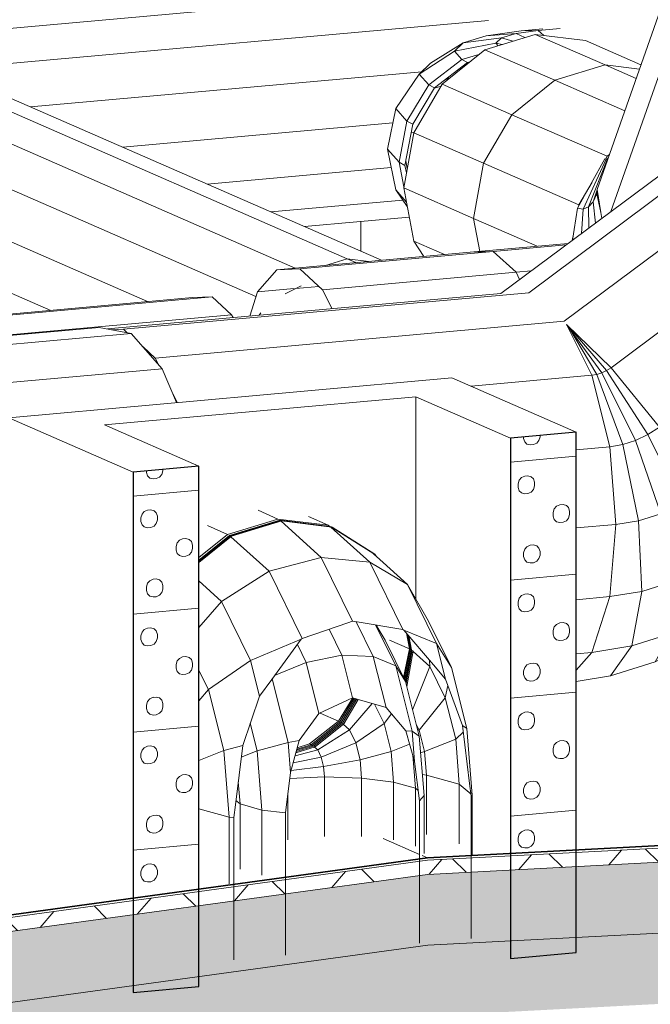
# Model space of a CAD drawing. Header units: millimetres. Extents: x -2180 to 91692, y -6418 to 21859.
# Tile 363 of 482: x 73792 to 75101, y 7699 to 9743. Entities that reach past the tile are written whole.
import ezdxf

# ---------------------------------------------------------------- set-up
doc = ezdxf.new("R2010")
doc.units = ezdxf.units.MM
for name, color, linetype, lineweight in [('Common Edges', 7, 'Continuous', 9), ('Cut Pattern-3', 7, 'Continuous', 9), ('Duct Fittings-1', 7, 'Continuous', 9), ('Ducts-1', 7, 'Continuous', 9), ('Generic Models', 7, 'Continuous', 9), ('IfcCovering_INSULATION-1', 7, 'Continuous', 9), ('Roofs-2', 7, 'Continuous', 9), ('Roofs-3', 7, 'Continuous', 35), ('Walls', 7, 'Continuous', 9), ('Walls-1', 7, 'Continuous', 25)]:
    doc.layers.add(name, color=color, linetype=linetype, lineweight=lineweight)
pattern_1 = [(5.15, (51212.01, 11407.41), (128.035, 91.1157), [85.703, -171.406]), (119.404, (51212.01, 11407.41), (-128.0357, 68.03765), [86.928, -173.856]), (62.906, (51212.01, 11407.41), (-0.0003, 159.15132), [0, -187.411, 93.705, 0])]

# ---------------------------------------------------------------- blocks, each defined once
blk = doc.blocks.new('Family - 3823-2248129-3D-kunsti lähteülesanne')
at = {"layer": 'Generic Models'}
for p, q in [((15951.7, 8672.3), (16056.2, 8704.1)), ((16056.2, 8704.1), (16160.8, 8691.2)), ((16163, 8689.8), (16249.4, 8635.4)), ((15888.1, 8620.9), (15951.7, 8672.3)), ((16320.9, 8570.4), (16249.4, 8635.4)), ((16320.9, 8570.4), (16364.7, 8494.4)), ((16197.3, 8491.2), (16102.5, 8458.7)), ((16207, 8494.5), (16197.3, 8491.2)), ((16216.8, 8492.9), (16207, 8494.5)), ((16311.6, 8477.5), (16216.8, 8492.9)), ((16412.3, 8398.2), (16364.7, 8494.4)), ((16313.6, 8476), (16311.6, 8477.5)), ((16313.6, 8476), (16375, 8403.6)), ((16329.4, 8434.7), (16323.9, 8463.8)), ((16039.1, 8373.3), (16100.5, 8456.8)), ((16100.5, 8456.8), (16102.5, 8458.7)), ((16317.3, 8368.1), (16329.4, 8434.7)), ((16400.2, 8373.9), (16375, 8403.6)), ((16444.2, 8271.5), (16412.3, 8398.2)), ((16013.9, 8339), (16039.1, 8373.3)), ((16435.1, 8277.6), (16400.2, 8373.9)), ((15979, 8236.5), (16013.9, 8339)), ((16450.1, 8157.4), (16435.1, 8277.6)), ((16444.2, 8271.5), (16455.3, 8133.5)), ((15979, 8236.5), (15963.9, 8113.6)), ((16351.9, 8176), (16360.4, 8175)), ((16360.4, 8175), (16428.6, 8156.1)), ((16428.6, 8156.1), (16452.9, 8135.6)), ((16450.1, 8157.4), (16453.4, 8131.2)), ((16455.3, 8133.5), (16453.4, 8131.2)), ((15950.6, 8088), (15888.1, 8105.3)), ((15963.9, 8113.6), (15960.7, 8086.8)), ((15950.6, 8088), (15960.7, 8086.8))]:
    blk.add_line(p, q, dxfattribs=at)
at = {"layer": 'IfcCovering_INSULATION-1'}
for p, q in [((16141.7, 8626.5), (16058.5, 8702.1)), ((16242.6, 8616.8), (16162.2, 8689.9)), ((16033.6, 8598), (15954.4, 8669.9)), ((16141.7, 8626.5), (16033.6, 8598)), ((16242.6, 8616.8), (16141.7, 8626.5)), ((16207, 8494.5), (16141.7, 8626.5)), ((16311.6, 8477.5), (16242.6, 8616.8)), ((16242.6, 8616.8), (16320.9, 8570.4)), ((16033.6, 8598), (15934.7, 8535.6)), ((16033.6, 8598), (16102.5, 8458.7)), ((15934.7, 8535.6), (15888.1, 8577.9)), ((16381.6, 8447.9), (16320.9, 8570.4)), ((15888.1, 8481.6), (15934.7, 8535.6)), ((15995.3, 8413.1), (15934.7, 8535.6)), ((16313.6, 8476), (16381.6, 8447.9)), ((15995.3, 8413.1), (16100.5, 8456.8)), ((16400.2, 8373.9), (16381.6, 8447.9)), ((16381.6, 8447.9), (16412.3, 8398.2)), ((16367.4, 8400.2), (16332.8, 8431.6)), ((15995.3, 8413.1), (15907.6, 8352.7)), ((15995.3, 8413.1), (16013.9, 8339)), ((16331.7, 8310.6), (16367.4, 8400.2)), ((16367.4, 8400.2), (16367, 8413)), ((16399.6, 8335.2), (16367.4, 8400.2)), ((15907.6, 8352.7), (15888.1, 8392.1)), ((16399.6, 8335.2), (16404.8, 8361.1)), ((15888.1, 8328.8), (15907.6, 8352.7)), ((15939.5, 8226), (15907.6, 8352.7)), ((16399.6, 8335.2), (16345.2, 8268.4)), ((16421.1, 8249.5), (16399.6, 8335.2)), ((16345.2, 8268.4), (16339.3, 8280.3)), ((16444.2, 8271.5), (16435.1, 8277.6)), ((16345.2, 8268.4), (16342.7, 8266.7)), ((16356.4, 8223.7), (16345.2, 8268.4)), ((16421.1, 8249.5), (16436.8, 8264.4)), ((15979, 8236.5), (15939.5, 8226)), ((16356.4, 8223.7), (16421.1, 8249.5)), ((16421.1, 8249.5), (16428.6, 8156.1)), ((15888.1, 8205.5), (15939.5, 8226)), ((15950.6, 8088), (15939.5, 8226)), ((16356.4, 8223.7), (16348.2, 8221.5)), ((16356.4, 8223.7), (16360.4, 8175))]:
    blk.add_line(p, q, dxfattribs=at)
blk = doc.blocks.new('Family - 8180-2248154-3D-kunsti lähteülesanne')
at = {"layer": 'Generic Models'}
for p, q in [((16481.8, 9680.7), (16586.4, 9712.5)), ((16690.9, 9699.5), (16586.4, 9712.5)), ((16690.9, 9699.5), (16805.8, 9649.4)), ((16481.8, 9680.7), (16393.2, 9609)), ((16626.6, 9617.5), (16731.1, 9649.3)), ((16731.1, 9649.3), (16802.6, 9640.4)), ((16393.2, 9609), (16334, 9508.3)), ((16626.6, 9617.5), (16538, 9545.8)), ((16538, 9545.8), (16478.8, 9445)), ((16334, 9508.3), (16313.2, 9393.9)), ((16478.8, 9445), (16458, 9330.6)), ((16313.2, 9393.9), (16334, 9283.2)), ((16470.9, 9261.9), (16458, 9330.6)), ((16334, 9283.2), (16354.9, 9251.5))]:
    blk.add_line(p, q, dxfattribs=at)
at = {"layer": 'IfcCovering_INSULATION-1'}
for p, q in [((16586.4, 9712.5), (16731.1, 9649.3)), ((16626.6, 9617.5), (16481.8, 9680.7)), ((16393.2, 9609), (16538, 9545.8)), ((16334, 9508.3), (16478.8, 9445)), ((16313.2, 9393.9), (16458, 9330.6)), ((16397.9, 9255.3), (16334, 9283.2))]:
    blk.add_line(p, q, dxfattribs=at)
blk = doc.blocks.new('Family - 8670-2248157-3D-kunsti lähteülesanne')
at = {"layer": 'Generic Models'}
for p, q in [((16731, 9453.9), (16674, 9351.8)), ((16731, 9453.9), (16733.6, 9453.4)), ((16733.6, 9453.4), (16736.1, 9454.4)), ((16736.1, 9454.4), (16737.9, 9456.5)), ((16715.3, 9385.8), (16714, 9381.7)), ((16722.3, 9342.5), (16714, 9381.7)), ((16674, 9351.8), (16663.4, 9285.1))]:
    blk.add_line(p, q, dxfattribs=at)
at = {"layer": 'IfcCovering_INSULATION-1'}
for p, q in [((16733.6, 9453.4), (16685.7, 9349.9)), ((16696.6, 9354.4), (16736.1, 9454.4)), ((16714.7, 9389.6), (16706.2, 9365.2)), ((16706.2, 9365.2), (16714, 9381.7)), ((16696.6, 9354.4), (16706.2, 9365.2)), ((16706.2, 9365.2), (16711.1, 9320.7)), ((16674, 9351.8), (16685.7, 9349.9)), ((16682.4, 9299.3), (16685.7, 9349.9)), ((16685.7, 9349.9), (16696.6, 9354.4)), ((16696.6, 9354.4), (16697.6, 9310.6))]:
    blk.add_line(p, q, dxfattribs=at)
blk = doc.blocks.new('Family - 9255-2248160-3D-kunsti lähteülesanne')
at = {"layer": 'Generic Models'}
for p, q in [((16484.7, 9709.5), (16436.3, 9694.8)), ((16556.9, 9719.6), (16484.7, 9709.5)), ((16592.5, 9720.8), (16556.9, 9719.6)), ((16604.1, 9710.3), (16592.5, 9720.8)), ((16436.3, 9694.8), (16368.9, 9652.6)), ((16469.1, 9670.4), (16433.7, 9660.4)), ((16368.9, 9652.6), (16345.5, 9630.1)), ((16433.7, 9660.4), (16365.4, 9607.5)), ((16345.5, 9630.1), (16296.7, 9558.7)), ((16319.8, 9532.5), (16365.4, 9607.5)), ((16296.7, 9558.7), (16279.6, 9474.3)), ((16319.8, 9532.5), (16303.8, 9446.9)), ((16296.7, 9389.9), (16279.6, 9474.3)), ((16303.8, 9446.9), (16313.6, 9396)), ((16296.7, 9389.9), (16320.5, 9354.9))]:
    blk.add_line(p, q, dxfattribs=at)
at = {"layer": 'IfcCovering_INSULATION-1'}
for p, q in [((16546.7, 9714.4), (16484.7, 9709.5)), ((16546.7, 9714.4), (16515.9, 9705.1)), ((16546.7, 9714.4), (16592.5, 9720.8)), ((16546.7, 9714.4), (16564.9, 9706)), ((16436.3, 9694.8), (16418.5, 9677.7)), ((16418.5, 9677.7), (16504.6, 9694.2)), ((16515.9, 9705.1), (16436.3, 9694.8)), ((16515.9, 9705.1), (16504.6, 9694.2)), ((16517.7, 9691.6), (16504.6, 9694.2)), ((16509.1, 9689), (16504.6, 9694.2)), ((16515.9, 9705.1), (16539.4, 9698.2)), ((16345.5, 9630.1), (16418.5, 9677.7)), ((16418.5, 9677.7), (16433.7, 9660.4)), ((16345.5, 9630.1), (16365.4, 9607.5)), ((16406, 9623.3), (16402.2, 9616.2)), ((16390.9, 9605), (16377.3, 9600.9)), ((16319.8, 9532.5), (16296.7, 9558.7)), ((16334.9, 9509.8), (16328.4, 9507.8)), ((16279.6, 9474.3), (16303.8, 9446.9)), ((16320.5, 9433.8), (16317.5, 9449.8)), ((16296.7, 9389.9), (16318.6, 9365.1))]:
    blk.add_line(p, q, dxfattribs=at)
blk = doc.blocks.new('Family - 14677-2248191-3D-kunsti lähteülesanne')
at = {"layer": 'Generic Models'}
for p, q in [((16049.9, 9224), (16451.4, 9260.2)), ((16498.9, 9261.8), (16451.4, 9260.2)), ((16546.4, 9218.7), (16498.9, 9261.8)), ((16151.1, 9233.1), (16195.9, 9246.7)), ((16240.7, 9241.2), (16195.9, 9246.7)), ((16009.7, 9177.8), (16049.9, 9224)), ((16049.9, 9224), (16097.4, 9225.6)), ((16144.9, 9182.5), (16097.4, 9225.6)), ((16546.4, 9218.7), (16553.9, 9203.5)), ((15993.5, 9127.6), (16009.7, 9177.8)), ((16067.3, 9173.7), (16100.1, 9190.8)), ((16144.9, 9182.5), (16164.4, 9143))]:
    blk.add_line(p, q, dxfattribs=at)
at = {"layer": 'IfcCovering_INSULATION-1'}
for p, q in [((16498.9, 9261.8), (16097.4, 9225.6)), ((16214.1, 9238.8), (16195.9, 9246.7)), ((16144.9, 9182.5), (16546.4, 9218.7)), ((16085.6, 9184.7), (16009.7, 9177.8)), ((16137.3, 9189.3), (16089, 9185))]:
    blk.add_line(p, q, dxfattribs=at)
blk = doc.blocks.new('Family - 15753-2248196-3D-kunsti lähteülesanne')
at = {"layer": 'IfcCovering_INSULATION-1'}
for p, q in [((16651.2, 9110.6), (16703.6, 9004.9)), ((16651.2, 9110.6), (16724.3, 9009.8)), ((16714, 9006.6), (16655.1, 9105.2)), ((16734.2, 9014.5), (16656.3, 9105.7)), ((16724.3, 9009.8), (16734.2, 9014.5)), ((16734.2, 9014.5), (16743.6, 9020.6)), ((16820.3, 8881.7), (16734.2, 9014.5)), ((16844.5, 8897.3), (16743.6, 9020.6)), ((16703.6, 9004.9), (16714, 9006.6)), ((16703.6, 9004.9), (16740.8, 8856.7)), ((16714, 9006.6), (16724.3, 9009.8)), ((16768, 8861.1), (16714, 9006.6)), ((16794.6, 8869.5), (16724.3, 9009.8)), ((16820.3, 8881.7), (16844.5, 8897.3)), ((16932.8, 8765.5), (16844.5, 8897.3)), ((16794.6, 8869.5), (16820.3, 8881.7)), ((16891, 8738.4), (16820.3, 8881.7)), ((16740.8, 8856.7), (16768, 8861.1)), ((16740.8, 8856.7), (16753.8, 8695.3)), ((16768, 8861.1), (16794.6, 8869.5)), ((16800.7, 8703), (16768, 8861.1)), ((16846.7, 8717.4), (16794.6, 8869.5)), ((16891, 8738.4), (16932.8, 8765.5)), ((16994.9, 8645), (16932.8, 8765.5)), ((16846.7, 8717.4), (16891, 8738.4)), ((16935.6, 8606.5), (16891, 8738.4)), ((16800.7, 8703), (16846.7, 8717.4)), ((16872.7, 8576.8), (16846.7, 8717.4)), ((16753.8, 8695.3), (16740.8, 8545.4)), ((16753.8, 8695.3), (16800.7, 8703)), ((16807.4, 8556.3), (16800.7, 8703)), ((16935.6, 8606.5), (16994.9, 8645)), ((17021.4, 8554.2), (16994.9, 8645)), ((16872.7, 8576.8), (16935.6, 8606.5)), ((16947.3, 8506.2), (16935.6, 8606.5)), ((16807.4, 8556.3), (16872.7, 8576.8)), ((16868.6, 8469), (16872.7, 8576.8)), ((16740.8, 8545.4), (16703.6, 8429.6)), ((16740.8, 8545.4), (16807.4, 8556.3)), ((16786.9, 8443.3), (16807.4, 8556.3)), ((16947.3, 8506.2), (17021.4, 8554.2)), ((17008.3, 8507.1), (17021.4, 8554.2)), ((16868.6, 8469), (16947.3, 8506.2)), ((16924.3, 8452.6), (17008.3, 8507.1)), ((16924.3, 8452.6), (16947.3, 8506.2)), ((16786.9, 8443.3), (16868.6, 8469)), ((16835.1, 8410.4), (16868.6, 8469)), ((16703.6, 8429.6), (16786.9, 8443.3)), ((16742.3, 8381.3), (16786.9, 8443.3)), ((16835.1, 8410.4), (16924.3, 8452.6)), ((16703.6, 8429.6), (16671.1, 8392.5)), ((16742.3, 8381.3), (16835.1, 8410.4)), ((16671.1, 8369.6), (16742.3, 8381.3))]:
    blk.add_line(p, q, dxfattribs=at)
blk = doc.blocks.new('Family - 22122-2248240-3D-kunsti lähteülesanne')
at = {"layer": 'IfcCovering_INSULATION-1'}
for p, q in [((15947.6, 8674.6), (16052.1, 8706.4)), ((16010.7, 8724.7), (16052.1, 8706.4)), ((16052.1, 8706.4), (16156.6, 8693.5)), ((16156.6, 8693.5), (16115.3, 8711.8)), ((15947.6, 8674.6), (15906.2, 8692.9)), ((16057.7, 8703.5), (15952.9, 8672)), ((16058.3, 8703.2), (15953.5, 8671.6)), ((16058.8, 8703), (15954.1, 8671.3)), ((16059.4, 8702.8), (15954.7, 8671)), ((15955.4, 8670.7), (16059.9, 8702.5)), ((16058.4, 8703.3), (16057.9, 8703.5)), ((16160.6, 8691), (16057.9, 8703.5)), ((16058.9, 8703), (16058.4, 8703.3)), ((16162.3, 8690.5), (16058.4, 8703.3)), ((16059.4, 8702.8), (16058.9, 8703)), ((16163.2, 8690.2), (16058.9, 8703)), ((16059.9, 8702.5), (16059.4, 8702.8)), ((16163.8, 8689.9), (16059.4, 8702.8)), ((16059.9, 8702.5), (16164.4, 8689.6)), ((16156.6, 8693.5), (16160.1, 8691.3)), ((16164.4, 8689.6), (16253, 8633.8)), ((15493.2, 8671.4), (15477.8, 8645.2)), ((15480.3, 8644), (15493.2, 8665.7)), ((15888.1, 8626.6), (15947.6, 8674.6)), ((15952.9, 8672), (15888.1, 8620.8)), ((15953.4, 8671.6), (15888.1, 8619.7)), ((15954.1, 8671.3), (15888.1, 8618.5)), ((15954.7, 8671), (15888.1, 8617.4)), ((15888.1, 8616.3), (15955.4, 8670.7)), ((15953.5, 8671.6), (15952.9, 8672)), ((15954.1, 8671.3), (15953.5, 8671.6)), ((15954.7, 8671), (15954.1, 8671.3)), ((15955.4, 8670.7), (15954.7, 8671)), ((15477.8, 8645.2), (15456.6, 8531)), ((15477.8, 8645.2), (15480.3, 8644)), ((15482.8, 8642.8), (15493.2, 8660.1)), ((15485.3, 8641.5), (15493.2, 8654.5)), ((15458.7, 8530), (15480.3, 8644)), ((15460.7, 8529), (15482.8, 8642.8)), ((15462.7, 8528), (15485.3, 8641.5)), ((15484.9, 8641.6), (15464, 8527.3)), ((15480.3, 8644), (15482.8, 8642.8)), ((15482.8, 8642.8), (15485.3, 8641.5)), ((15493.2, 8638), (15484.9, 8641.6)), ((16254.1, 8631.1), (16252.1, 8634.3)), ((16253, 8633.8), (16255.8, 8629.6)), ((15458.7, 8530), (15456.6, 8531)), ((15456.6, 8531), (15477.1, 8420.5)), ((15478.6, 8419.8), (15458.7, 8530)), ((15460.7, 8529), (15458.7, 8530)), ((15480.1, 8419), (15460.7, 8529)), ((15462.7, 8528), (15460.7, 8529)), ((15481.7, 8418.2), (15462.7, 8528)), ((15464, 8527.3), (15462.7, 8528)), ((15493.2, 8514.3), (15464, 8527.3)), ((15464, 8527.3), (15466.7, 8513.1)), ((15483.2, 8417.4), (15464.7, 8526.9)), ((15470.7, 8491.4), (15484.7, 8416.7)), ((16318.8, 8469.9), (16324.9, 8437.1)), ((16324.9, 8437.1), (16319.5, 8469)), ((16326.9, 8436), (16321.7, 8466.5)), ((16329, 8435), (16323.8, 8463.9)), ((16324.9, 8437.1), (16283.9, 8455.3)), ((15477.1, 8420.5), (15478.6, 8419.8)), ((15477.1, 8420.5), (15493.2, 8395.8)), ((16312.8, 8377.6), (16324.9, 8437.1)), ((16324.9, 8437.1), (16313.7, 8375.7)), ((16314.6, 8373.9), (16326.9, 8436)), ((16316.5, 8370.1), (16329, 8435)), ((16318.1, 8364.9), (16331, 8434)), ((16333, 8433.1), (16319.6, 8359)), ((16326.9, 8436), (16324.9, 8437.1)), ((16329, 8435), (16326.9, 8436)), ((15493.2, 8397.3), (15478.6, 8419.8)), ((15478.6, 8419.8), (15480.1, 8419)), ((15493.2, 8398.8), (15480.1, 8419)), ((15480.1, 8419), (15481.7, 8418.2)), ((15493.2, 8400.3), (15481.7, 8418.2)), ((15481.7, 8418.2), (15483.2, 8417.4)), ((15493.2, 8401.8), (15483.2, 8417.4)), ((15493.2, 8412.9), (15484.7, 8416.7)), ((15484.7, 8416.7), (15493.2, 8403.7))]:
    blk.add_line(p, q, dxfattribs=at)
blk = doc.blocks.new('DirectShapeType 21299 - 22562-2248242-3D-kunsti lähteülesanne')
at = {"layer": 'Duct Fittings-1'}
for p, q in [((16177.7, 8286.9), (16207.4, 8335.4)), ((16209.4, 8334.8), (16180.4, 8285.5)), ((16180.4, 8285.5), (16210.2, 8334.5)), ((16183.2, 8284.1), (16213, 8333.7)), ((16185.9, 8282.7), (16215.7, 8333)), ((16218.4, 8332.2), (16188.7, 8281.5)), ((16177.5, 8286.8), (16139.5, 8303.6)), ((16117.7, 8239.6), (16177.7, 8286.9)), ((16180.4, 8285.5), (16121.3, 8237.8)), ((16123.6, 8236.4), (16183.2, 8284.1)), ((16126.6, 8235), (16185.9, 8282.7)), ((16188.7, 8281.5), (16129.6, 8233.7)), ((16180.4, 8285.5), (16177.7, 8286.9)), ((16183.2, 8284.1), (16180.4, 8285.5)), ((16185, 8283.2), (16183.2, 8284.1)), ((16188.7, 8281.5), (16185.9, 8282.7)), ((16090.8, 8226.5), (16123.6, 8236.4)), ((16121.3, 8237.8), (16091.4, 8228.7)), ((16092.3, 8231.9), (16117.7, 8239.6)), ((16120.7, 8238), (16117.7, 8239.6)), ((16123.6, 8236.4), (16121.1, 8237.7)), ((16126, 8235.3), (16123.6, 8236.4)), ((16129.6, 8233.7), (16089.4, 8221.5)), ((16090.1, 8223.9), (16126.6, 8235)), ((16129.6, 8233.7), (16126.6, 8235))]:
    blk.add_line(p, q, dxfattribs=at)
blk = doc.blocks.new('Family - 19902-2248225-3D-kunsti lähteülesanne')
at = {"layer": 'Generic Models'}
for p, q in [((15680.7, 9104.3), (15170.9, 9058.4)), ((15680.7, 9104.3), (15747.3, 9091.7)), ((15747.3, 9091.7), (15811.5, 9018.5)), ((15112, 9008.5), (15170.9, 9058.4)), ((15170.9, 9058.4), (15237.5, 9045.8)), ((15237.5, 9045.8), (15301.7, 8972.6)), ((15811.5, 9018.5), (15841.3, 8948.3)), ((15078.2, 8924.5), (15112, 9008.5)), ((15301.7, 8972.6), (15353.7, 8849.9)), ((15353.7, 8849.9), (15385.6, 8696.4)), ((15432.5, 8795.3), (15482.9, 8853.5)), ((15436.3, 8793.6), (15478.4, 8827.2)), ((15436.3, 8793.6), (15432.5, 8795.3)), ((15376.3, 8693.3), (15385.9, 8689)), ((15385.6, 8696.4), (15386.7, 8671.2)), ((15364.5, 8631.3), (15354.5, 8579.2)), ((15381.5, 8619.8), (15375.1, 8569.8)), ((15374.3, 8468.5), (15365.3, 8519)), ((15388.4, 8462.1), (15382.7, 8508.1)), ((15384.5, 8475.1), (15374.3, 8397.8)), ((15374.3, 8468.5), (15383.1, 8464.5)), ((15385, 8463.6), (15388.4, 8462.1)), ((15429.5, 8379.6), (15432.7, 8378.1)), ((15429.5, 8379.6), (15492.7, 8335.8)), ((15479.2, 8348.4), (15493.2, 8339.4))]:
    blk.add_line(p, q, dxfattribs=at)
at = {"layer": 'IfcCovering_INSULATION-1'}
for p, q in [((15747.3, 9091.7), (15237.5, 9045.8)), ((15112, 9008.5), (15258.6, 9021.7)), ((15301.7, 8972.6), (15811.5, 9018.5)), ((15353.7, 8849.9), (15490.9, 8862.2)), ((15385.6, 8696.4), (15394.8, 8697.2)), ((15375.1, 8569.8), (15354.5, 8579.2)), ((15378, 8392.1), (15422.3, 8396.1)), ((15408, 8293.8), (15493.2, 8301.5))]:
    blk.add_line(p, q, dxfattribs=at)

msp = doc.modelspace()

# ---------------------------------------------------------------- hatches: boundary and pattern name
at = {"layer": 'Cut Pattern-3'}
h = msp.add_hatch(dxfattribs=at)
h.set_pattern_fill('FP_79', color=256, angle=-134.607, style=0, pattern_type=2)
h.set_pattern_definition([(315.393, (74926.56, 8244.44), (227.62, 20.513), [6.394, -313.32]), (229.398, (74931.11, 8217.9), (227.62, 20.515), [6.995, -342.75]), (5.15, (74912.9, 8245.66), (-0.002, 245.03), [6.856, -221.685]), (344.959, (74919.73, 8246.27), (227.618, 20.512), [7.07, -700.01]), (204.178, (74926.56, 8212.584), (227.618, 20.514), [7.485, -741.03]), (185.15, (74919.73, 8209.52), (0.002, -245.03), [6.856, -221.685]), (164.959, (74912.9, 8208.9), (227.618, 20.512), [7.07, -700.01]), (135.393, (74906.07, 8210.74), (227.62, 20.513), [6.394, -313.32]), (73.236, (74899.24, 8229.725), (227.612, 1000.636), [7.89, -781.252]), (49.398, (74901.52, 8237.28), (227.62, 20.515), [6.995, -342.75]), (24.178, (74906.07, 8242.59), (227.618, 20.514), [7.485, -741.03]), (90, (74899.24, 8222.37), (-227.62, -20.51), [7.35, -237.68]), (107.669, (74901.52, 8215.23), (-227.6255, 959.606), [7.5, -742.455]), (270, (74860.55, 8292.4), (227.62, 20.51), [7.35, -237.68]), (5.15, (74840.06, 8305.25), (-0.002, 245.03), [6.856, -221.685]), (344.959, (74846.89, 8305.87), (227.618, 20.512), [7.07, -700.01]), (315.393, (74853.72, 8304.03), (227.62, 20.513), [6.394, -313.32]), (229.398, (74858.27, 8277.49), (227.62, 20.515), [6.995, -342.75]), (204.178, (74853.72, 8272.18), (227.618, 20.514), [7.485, -741.03]), (185.15, (74846.9, 8269.1), (0.002, -245.03), [6.856, -221.685]), (164.959, (74840.06, 8268.5), (227.618, 20.512), [7.07, -700.01]), (135.393, (74833.23, 8270.33), (227.62, 20.513), [6.394, -313.32]), (73.236, (74826.404, 8289.32), (227.612, 1000.636), [7.89, -781.252]), (49.398, (74828.68, 8296.87), (227.62, 20.515), [6.995, -342.75]), (24.178, (74833.23, 8302.186), (227.618, 20.514), [7.485, -741.03]), (90, (74826.4, 8281.97), (-227.62, -20.51), [7.35, -237.68]), (107.669, (74828.68, 8274.82), (-227.6255, 959.606), [7.5, -742.455]), (287.669, (74858.27, 8299.54), (227.622, -469.546), [7.5, -742.455]), (253.236, (74860.55, 8285.045), (-227.615, -510.575), [7.89, -781.252]), (270, (74871.93, 8148.85), (227.62, 20.51), [7.35, -237.68]), (5.15, (74851.44, 8161.7), (-0.002, 245.03), [6.856, -221.685]), (344.959, (74858.27, 8162.324), (227.618, 20.512), [7.07, -700.008]), (315.393, (74865.1, 8160.49), (227.62, 20.513), [6.394, -313.32]), (229.398, (74869.65, 8133.95), (227.62, 20.515), [6.995, -342.75]), (204.178, (74865.1, 8128.636), (227.6184, 20.5136), [7.485, -741.03]), (185.15, (74858.27, 8125.57), (0.002, -245.03), [6.856, -221.685]), (164.959, (74851.44, 8124.955), (227.618, 20.512), [7.07, -700.008]), (135.393, (74844.61, 8126.79), (227.62, 20.513), [6.394, -313.32]), (73.236, (74837.785, 8145.78), (227.612, 1000.636), [7.89, -781.252]), (49.398, (74840.06, 8153.33), (227.62, 20.515), [6.995, -342.75]), (24.178, (74844.614, 8158.64), (227.6184, 20.5136), [7.485, -741.03]), (90, (74837.79, 8138.43), (-227.62, -20.51), [7.35, -237.68]), (107.669, (74840.06, 8131.28), (-227.6255, 959.606), [7.5, -742.455]), (287.669, (74869.65, 8156), (227.622, -469.546), [7.5, -742.455]), (253.236, (74871.93, 8141.5), (-227.615, -510.575), [7.89, -781.252]), (270, (74933.39, 8232.8), (227.62, 20.51), [7.35, -237.68]), (287.669, (74931.11, 8239.95), (227.622, -469.546), [7.5, -742.455]), (253.236, (74933.385, 8225.45), (-227.615, -510.575), [7.89, -781.252]), (270, (75015.33, 8291.64), (227.62, 20.51), [7.35, -237.68]), (5.15, (74994.84, 8304.5), (-0.002, 245.03), [6.856, -221.685]), (344.959, (75001.67, 8305.114), (227.618, 20.512), [7.07, -700.01]), (315.393, (75008.5, 8303.28), (227.62, 20.513), [6.394, -313.32]), (229.398, (75013.05, 8276.74), (227.62, 20.515), [6.995, -342.75]), (204.178, (75008.5, 8271.424), (227.618, 20.514), [7.485, -741.03]), (185.15, (75001.67, 8268.36), (0.002, -245.03), [6.856, -221.685]), (164.959, (74994.84, 8267.74), (227.618, 20.512), [7.07, -700.01]), (135.393, (74988.01, 8269.58), (227.62, 20.513), [6.394, -313.32]), (73.236, (74981.184, 8288.566), (227.612, 1000.636), [7.89, -781.252]), (49.398, (74983.46, 8296.12), (227.62, 20.515), [6.995, -342.75]), (24.178, (74988.01, 8301.43), (227.618, 20.514), [7.485, -741.03]), (90, (74981.18, 8281.21), (-227.62, -20.51), [7.35, -237.68]), (107.669, (74983.46, 8274.07), (-227.6255, 959.606), [7.5, -742.455]), (287.669, (75013.05, 8298.79), (227.622, -469.546), [7.5, -742.455]), (253.236, (75015.33, 8284.29), (-227.615, -510.575), [7.89, -781.252]), (270, (74997.12, 8184.64), (227.62, 20.51), [7.35, -237.68]), (5.15, (74976.63, 8197.5), (-0.002, 245.03), [6.856, -221.685]), (344.959, (74983.46, 8198.11), (227.618, 20.512), [7.07, -700.008]), (315.393, (74990.29, 8196.28), (227.62, 20.513), [6.394, -313.32]), (229.398, (74994.84, 8169.73), (227.62, 20.515), [6.995, -342.75]), (204.178, (74990.29, 8164.42), (227.6184, 20.5136), [7.485, -741.03]), (185.15, (74983.46, 8161.36), (0.002, -245.03), [6.856, -221.685]), (164.959, (74976.63, 8160.74), (227.618, 20.512), [7.07, -700.008]), (135.393, (74969.8, 8162.57), (227.62, 20.513), [6.394, -313.32]), (73.236, (74962.975, 8181.56), (227.612, 1000.636), [7.89, -781.252]), (49.398, (74965.25, 8189.12), (227.62, 20.515), [6.995, -342.75]), (24.178, (74969.8, 8194.43), (227.618, 20.514), [7.485, -741.03]), (90, (74962.97, 8174.2), (-227.62, -20.51), [7.35, -237.68]), (107.669, (74965.25, 8167.065), (-227.6255, 959.606), [7.5, -742.455]), (287.669, (74994.84, 8191.785), (227.622, -469.546), [7.5, -742.455]), (253.236, (74997.12, 8177.29), (-227.615, -510.575), [7.89, -781.252]), (5.15, (74810.47, 8334.44), (-0.002, 245.03), [])])
h.paths.add_polyline_path([(74810.5, 8012.3), (74947, 8019.5), (74947, 8886.9), (74810.5, 8874.6), (74810.5, 8158.4)], flags=0)
h = msp.add_hatch(dxfattribs=at)
h.set_pattern_fill('FP_80', color=256, angle=-134.607, style=0, pattern_type=2)
h.set_pattern_definition([(315.393, (74143.55, 8173.87), (227.62, 20.513), [6.394, -313.32]), (229.398, (74148.1, 8147.33), (227.62, 20.515), [6.995, -342.75]), (5.15, (74129.9, 8175.1), (-0.002, 245.03), [6.856, -221.685]), (344.959, (74136.72, 8175.71), (227.618, 20.512), [7.07, -700.01]), (204.178, (74143.55, 8142.02), (227.618, 20.514), [7.485, -741.03]), (185.15, (74136.72, 8138.95), (0.002, -245.03), [6.856, -221.685]), (164.959, (74129.89, 8138.34), (227.618, 20.512), [7.07, -700.01]), (135.393, (74123.06, 8140.17), (227.62, 20.513), [6.394, -313.32]), (73.236, (74116.235, 8159.16), (227.612, 1000.636), [7.89, -781.252]), (49.398, (74118.51, 8166.72), (227.62, 20.515), [6.995, -342.75]), (24.178, (74123.064, 8172.03), (227.618, 20.514), [7.485, -741.03]), (90, (74116.24, 8151.8), (-227.62, -20.51), [7.35, -237.68]), (107.669, (74118.51, 8144.664), (-227.6255, 959.606), [7.5, -742.455]), (270, (74077.54, 8221.83), (227.62, 20.51), [7.35, -237.68]), (5.15, (74057.05, 8234.69), (-0.002, 245.03), [6.856, -221.685]), (344.959, (74063.88, 8235.3), (227.618, 20.512), [7.07, -700.01]), (315.393, (74070.71, 8233.47), (227.62, 20.513), [6.394, -313.32]), (229.398, (74075.26, 8206.92), (227.62, 20.515), [6.995, -342.75]), (204.178, (74070.71, 8201.61), (227.618, 20.514), [7.485, -741.03]), (185.15, (74063.88, 8198.55), (0.002, -245.03), [6.856, -221.685]), (164.959, (74057.054, 8197.93), (227.618, 20.512), [7.07, -700.01]), (135.393, (74050.23, 8199.77), (227.62, 20.513), [6.394, -313.32]), (73.236, (74043.4, 8218.755), (227.612, 1000.636), [7.89, -781.252]), (49.398, (74045.67, 8226.31), (227.62, 20.515), [6.995, -342.75]), (24.178, (74050.226, 8231.62), (227.618, 20.514), [7.485, -741.03]), (90, (74043.4, 8211.4), (-227.62, -20.51), [7.35, -237.68]), (107.669, (74045.67, 8204.26), (-227.6255, 959.606), [7.5, -742.455]), (287.669, (74075.26, 8228.98), (227.622, -469.546), [7.5, -742.455]), (253.236, (74077.54, 8214.48), (-227.615, -510.575), [7.89, -781.252]), (270, (74088.92, 8078.3), (227.62, 20.51), [7.35, -237.68]), (5.15, (74068.44, 8091.14), (-0.002, 245.03), [6.856, -221.685]), (344.959, (74075.264, 8091.76), (227.618, 20.512), [7.07, -700.008]), (315.393, (74082.1, 8089.92), (227.62, 20.513), [6.394, -313.32]), (229.398, (74086.64, 8063.38), (227.62, 20.515), [6.995, -342.75]), (204.178, (74082.09, 8058.07), (227.6184, 20.5136), [7.485, -741.03]), (185.15, (74075.26, 8055), (0.002, -245.03), [6.856, -221.685]), (164.959, (74068.436, 8054.39), (227.618, 20.512), [7.07, -700.008]), (135.393, (74061.6, 8056.22), (227.62, 20.513), [6.394, -313.32]), (73.236, (74054.78, 8075.21), (227.612, 1000.636), [7.89, -781.252]), (49.398, (74057.05, 8082.77), (227.62, 20.515), [6.995, -342.75]), (24.178, (74061.61, 8088.08), (227.6184, 20.5136), [7.485, -741.03]), (90, (74054.78, 8067.86), (-227.62, -20.51), [7.35, -237.68]), (107.669, (74057.054, 8060.716), (-227.6255, 959.606), [7.5, -742.455]), (287.669, (74086.645, 8085.435), (227.622, -469.546), [7.5, -742.455]), (253.236, (74088.92, 8070.94), (-227.615, -510.575), [7.89, -781.252]), (270, (74150.38, 8162.24), (227.62, 20.51), [7.35, -237.68]), (287.669, (74148.1, 8169.38), (227.622, -469.546), [7.5, -742.455]), (253.236, (74150.38, 8154.886), (-227.615, -510.575), [7.89, -781.252]), (270, (74232.32, 8221.08), (227.62, 20.51), [7.35, -237.68]), (5.15, (74211.84, 8233.93), (-0.002, 245.03), [6.856, -221.685]), (344.959, (74218.66, 8234.55), (227.618, 20.512), [7.07, -700.01]), (315.393, (74225.5, 8232.71), (227.62, 20.513), [6.394, -313.32]), (229.398, (74230.04, 8206.17), (227.62, 20.515), [6.995, -342.75]), (204.178, (74225.49, 8200.86), (227.618, 20.514), [7.485, -741.03]), (185.15, (74218.66, 8197.8), (0.002, -245.03), [6.856, -221.685]), (164.959, (74211.835, 8197.18), (227.618, 20.512), [7.07, -700.01]), (135.393, (74205, 8199.01), (227.62, 20.513), [6.394, -313.32]), (73.236, (74198.18, 8218), (227.612, 1000.636), [7.89, -781.252]), (49.398, (74200.45, 8225.56), (227.62, 20.515), [6.995, -342.75]), (24.178, (74205.006, 8230.87), (227.618, 20.514), [7.485, -741.03]), (90, (74198.18, 8210.65), (-227.62, -20.51), [7.35, -237.68]), (107.669, (74200.454, 8203.504), (-227.6255, 959.606), [7.5, -742.455]), (287.669, (74230.044, 8228.224), (227.622, -469.546), [7.5, -742.455]), (253.236, (74232.32, 8213.73), (-227.615, -510.575), [7.89, -781.252]), (270, (74214.1, 8114.07), (227.62, 20.51), [7.35, -237.68]), (5.15, (74193.63, 8126.93), (-0.002, 245.03), [6.856, -221.685]), (344.959, (74200.455, 8127.545), (227.618, 20.512), [7.07, -700.008]), (315.393, (74207.28, 8125.71), (227.62, 20.513), [6.394, -313.32]), (229.398, (74211.83, 8099.17), (227.62, 20.515), [6.995, -342.75]), (204.178, (74207.28, 8093.86), (227.6184, 20.5136), [7.485, -741.03]), (185.15, (74200.45, 8090.8), (0.002, -245.03), [6.856, -221.685]), (164.959, (74193.625, 8090.175), (227.618, 20.512), [7.07, -700.008]), (135.393, (74186.8, 8092.01), (227.62, 20.513), [6.394, -313.32]), (73.236, (74179.97, 8111), (227.612, 1000.636), [7.89, -781.252]), (49.398, (74182.24, 8118.55), (227.62, 20.515), [6.995, -342.75]), (24.178, (74186.796, 8123.864), (227.618, 20.514), [7.485, -741.03]), (90, (74179.97, 8103.65), (-227.62, -20.51), [7.35, -237.68]), (107.669, (74182.244, 8096.5), (-227.6255, 959.606), [7.5, -742.455]), (287.669, (74211.835, 8121.22), (227.622, -469.546), [7.5, -742.455]), (253.236, (74214.11, 8106.72), (-227.615, -510.575), [7.89, -781.252]), (5.15, (74027.46, 8263.87), (-0.002, 245.03), [])])
h.paths.add_polyline_path([(74027.5, 7919.5), (74164, 7938.2), (74164, 8816.4), (74027.5, 8804.1), (74027.5, 8003.3)], flags=0)
h = msp.add_hatch(dxfattribs=at)
h.set_pattern_fill('FP_43', color=256, style=0, pattern_type=2)
h.set_pattern_definition([(49.397, (51212.01, 11407.41), (-96.5695, 95.25585), []), (135.393, (51212.01, 11407.41), (-96.56984, -112.66085), [])])
h.paths.add_polyline_path([(68933.8, 7186.7), (74639, 7969), (81775.4, 8344.5), (81775.4, 8373.2), (74638.2, 7998.3), (68933.8, 7216.1)], flags=0)
h = msp.add_hatch(dxfattribs=at)
h.set_pattern_fill('FP_41', color=256, style=0, pattern_type=2)
h.set_pattern_definition(pattern_1)
h.paths.add_polyline_path([(68933.8, 7039.6), (74639.6, 7821.9), (81775.4, 8196.7), (81775.4, 8343.8), (74638.2, 7968.9), (68933.8, 7186.7), (68933.8, 7094.2)], flags=0)
h = msp.add_hatch(dxfattribs=at)
h.set_pattern_fill('FP_41', color=256, style=0, pattern_type=2)
h.set_pattern_definition(pattern_1)
h.paths.add_polyline_path([(68933.8, 6892.4), (74639.6, 7674.8), (81775.4, 8049.6), (81775.4, 8196.7), (74638.2, 7821.8), (68933.8, 7039.6), (68933.8, 6916.8)], flags=0)

# ---------------------------------------------------------------- linework, layer by layer
at = {"layer": 'Common Edges'}
for p, q in [((74638.3, 7998.3), (81775.4, 8373.2)), ((74638.4, 7968.9), (81775.4, 8343.8)), ((74639, 7821.9), (81775.4, 8196.7)), ((68933.8, 7216.1), (74638.3, 7998.3)), ((68933.8, 7186.7), (74638.4, 7968.9)), ((68933.8, 7039.6), (74639, 7821.9))]:
    msp.add_line(p, q, dxfattribs=at)
at = {"layer": 'Duct Fittings-1'}
for p, q in [((74526, 8421.3), (74490.4, 8493.3)), ((74572.4, 8402.1), (74530.5, 8486.8)), ((74550.5, 8454.8), (74532.2, 8486.5)), ((74460.8, 8423.6), (74434, 8477.7)), ((74386.7, 8408.7), (74368.3, 8445.8)), ((74592.9, 8369), (74550.5, 8454.8)), ((74460.8, 8423.6), (74386.7, 8408.7)), ((74482.9, 8335.5), (74460.8, 8423.6)), ((74526, 8421.3), (74460.8, 8423.6)), ((74572.4, 8402.1), (74526, 8421.3)), ((74552.6, 8315.4), (74526, 8421.3)), ((74386.7, 8408.7), (74320.9, 8381.4)), ((74413.2, 8302.8), (74386.7, 8408.7)), ((74606.6, 8265.9), (74572.4, 8402.1)), ((74592.9, 8369), (74572.4, 8402.1)), ((74349.1, 8242.7), (74316, 8374.6)), ((74621.3, 8255.9), (74592.9, 8369)), ((74482.9, 8335.5), (74413.2, 8302.8)), ((74476.5, 8268.9), (74523.6, 8323.7)), ((74552.6, 8315.4), (74482.9, 8335.5)), ((74548.2, 8282.4), (74528.4, 8322.4)), ((74413.2, 8302.8), (74372.2, 8247.1)), ((74548.2, 8282.4), (74564, 8301.9)), ((74593.6, 8267), (74552.6, 8315.4)), ((74284.8, 8225.6), (74270.5, 8282.6)), ((74476.5, 8268.9), (74463.5, 8280.7)), ((74489.7, 8242.2), (74548.2, 8282.4)), ((74562.8, 8224.1), (74548.2, 8282.4)), ((74410.6, 8227.3), (74476.5, 8268.9)), ((74489.7, 8242.2), (74476.5, 8268.9)), ((74606.6, 8265.9), (74593.6, 8267)), ((74611.7, 8203.3), (74593.6, 8267)), ((74611.7, 8203.3), (74606.6, 8265.9)), ((74621.3, 8255.9), (74606.6, 8265.9)), ((74349.1, 8242.7), (74284.8, 8225.6)), ((74372.2, 8247.1), (74349.1, 8242.7)), ((74354.2, 8180.1), (74349.1, 8242.7)), ((74372.2, 8247.1), (74354.2, 8180.1)), ((74418, 8212.4), (74489.7, 8242.2)), ((74498.6, 8207), (74489.7, 8242.2)), ((74562.8, 8224.1), (74601.4, 8239.5)), ((74631.3, 8132.9), (74621.3, 8255.9)), ((74284.8, 8225.6), (74251.9, 8212.5)), ((74294.8, 8102.5), (74284.8, 8225.6)), ((74363.6, 8215), (74410.6, 8227.3)), ((74410.6, 8227.3), (74404, 8233.3)), ((74418, 8212.4), (74410.6, 8227.3)), ((74498.6, 8207), (74562.8, 8224.1)), ((74568, 8160.5), (74562.8, 8224.1)), ((74607.9, 8216.6), (74613.5, 8147.9)), ((74359.7, 8200.7), (74418, 8212.4)), ((74422.9, 8192.6), (74418, 8212.4)), ((74422.9, 8192.6), (74498.6, 8207)), ((74501.7, 8168.7), (74498.6, 8207)), ((74621.9, 8121.5), (74611.7, 8203.3)), ((74354.2, 8180.1), (74344, 8096.5)), ((74355.3, 8184.2), (74422.9, 8192.6)), ((74424.7, 8171.2), (74422.9, 8192.6)), ((74249.3, 8115.1), (74245.6, 8160.8)), ((74424.7, 8171.2), (74352.7, 8167.8)), ((74501.7, 8168.7), (74424.7, 8171.2)), ((74568, 8160.5), (74501.7, 8168.7)), ((74613.5, 8147.9), (74568, 8160.5)), ((74619.2, 8143.1), (74613.5, 8147.9)), ((74240.9, 8122.2), (74249.3, 8115.1)), ((74249.3, 8115.1), (74294.8, 8102.5)), ((74621.9, 8121.5), (74631.3, 8132.9)), ((74294.8, 8102.5), (74344, 8096.5))]:
    msp.add_line(p, q, dxfattribs=at)
at = {"layer": 'Ducts-1'}
for p, q in [((74494.3, 8332.2), (74464.5, 8281.5)), ((74464.5, 8281.5), (74405.5, 8233.7)), ((74405.5, 8233.7), (74365.3, 8221.5)), ((74352.7, 8167.8), (74424.7, 8171.2)), ((74424.7, 8171.2), (74424.7, 8047.4)), ((74424.7, 8171.2), (74501.7, 8168.7)), ((74501.7, 8168.7), (74501.7, 8047.7)), ((74501.7, 8168.7), (74568, 8160.5)), ((74568, 8160.5), (74568, 8040.3)), ((74568, 8160.5), (74613.5, 8147.9)), ((74348.7, 8040.6), (74348.7, 8135.1)), ((74613.5, 8147.9), (74613.5, 8027.2)), ((74613.5, 8147.9), (74619.2, 8143.1)), ((74249.3, 8115.1), (74240.9, 8122.2)), ((74294.8, 8102.5), (74249.3, 8115.1)), ((74249.3, 8115.1), (74249.3, 7979.5)), ((74631.3, 8132.9), (74621.9, 8121.5)), ((74621.9, 7826.3), (74621.9, 8121.5)), ((74631.3, 8132.9), (74631.3, 8012.6)), ((74344, 8096.5), (74294.8, 8102.5)), ((74294.8, 8102.5), (74294.8, 7967.6)), ((74344, 8096.5), (74344, 7801.2))]:
    msp.add_line(p, q, dxfattribs=at)
at = {"layer": 'Generic Models'}
for p, q in [((74729.3, 7835.9), (74729.3, 8131.2)), ((74236.6, 8086.8), (74236.6, 7791.5))]:
    msp.add_line(p, q, dxfattribs=at)
at = {"layer": 'IfcCovering_INSULATION-1'}
for p, q in [((74990.5, 9390.3), (75161.4, 9875.6)), ((74730.7, 9811.3), (73580.1, 9707.6)), ((75018.9, 9344.5), (75175.3, 9788.6)), ((74765.2, 9741.5), (73636.1, 9639.8)), ((74878.1, 9723.7), (74832.8, 9719.6)), ((74832.8, 9719.6), (74868.4, 9720.8)), ((74913.7, 9724.9), (74868.4, 9720.8)), ((74868.4, 9720.8), (74880, 9710.3)), ((73445.4, 9695), (74471.8, 9246.7)), ((74791, 9174.6), (75491.6, 9696.8)), ((74848.6, 9176.2), (75542.3, 9693.2)), ((73355.7, 9667.7), (74363.8, 9227.4)), ((73535.1, 9683.9), (74543.2, 9243.6)), ((74745, 9670.4), (74709.6, 9660.4)), ((74709.6, 9660.4), (74641.3, 9607.5)), ((74653.3, 9601.2), (74721.6, 9654.1)), ((74709.6, 9660.4), (74721.6, 9654.1)), ((74721.6, 9654.1), (74726.6, 9655.5)), ((75007, 9649.3), (74902.5, 9617.5)), ((75071.7, 9621), (75007, 9649.3)), ((75078.5, 9640.4), (75007, 9649.3)), ((74626.5, 9635), (73814.6, 9561.8)), ((74922.4, 9117.2), (75622.9, 9639.4)), ((73279.6, 9606.1), (74282.4, 9168.1)), ((74641.3, 9607.5), (74595.7, 9532.5)), ((74641.3, 9607.5), (74653.3, 9601.2)), ((74902.5, 9617.5), (74813.9, 9545.8)), ((75048.1, 9553.9), (74902.5, 9617.5)), ((74607.7, 9526.2), (74653.3, 9601.2)), ((74813.9, 9545.8), (74754.7, 9445)), ((75011.6, 9459.4), (74813.9, 9545.8)), ((74566.6, 9528.7), (74006, 9478.2)), ((74595.7, 9532.5), (74579.7, 9446.9)), ((74591.7, 9440.6), (74607.7, 9526.2)), ((74595.7, 9532.5), (74607.7, 9526.2)), ((75019.5, 9020.6), (75721.2, 9543.6)), ((73269.5, 9501.9), (74057.5, 9157.8)), ((75011.6, 9459.4), (75016.1, 9463.1)), ((74579.7, 9446.9), (74591.7, 9440.6)), ((74579.7, 9446.9), (74589.5, 9396)), ((74754.7, 9445), (74733.9, 9330.6)), ((74952.4, 9358.7), (74754.7, 9445)), ((75008.2, 9453.6), (75011.6, 9459.4)), ((74563.3, 9436.1), (74181.2, 9401.7)), ((74594.7, 9424.8), (74591.7, 9440.6)), ((74952.4, 9358.7), (74980.2, 9406)), ((73269.5, 9395.9), (73856.3, 9139.6)), ((74991.9, 9381.7), (74989.8, 9381.6)), ((74990.5, 9390.3), (74998.2, 9342.5)), ((74587.1, 9368.6), (74313.5, 9343.9)), ((74951.7, 9355), (74952.4, 9358.7)), ((74998.2, 9342.5), (75000.1, 9330.4)), ((74600.5, 9333.3), (74382.8, 9313.6)), ((74866.5, 9272.7), (74733.9, 9330.6)), ((74733.9, 9330.6), (74746.8, 9261.9)), ((74938.9, 9284.9), (74941.3, 9298)), ((74727.3, 9260.2), (74930.3, 9278.4)), ((74727.3, 9260.2), (74774.8, 9261.8)), ((74774.8, 9261.8), (74926.3, 9275.4)), ((74774.8, 9261.8), (74822.3, 9218.7)), ((74427, 9233.1), (74471.8, 9246.7)), ((74471.8, 9246.7), (74516.6, 9241.2)), ((74822.3, 9218.7), (74854, 9221.5)), ((74822.3, 9218.7), (74829.8, 9203.5)), ((74150.4, 9166.1), (70256.4, 8815.2)), ((74191.2, 9167.5), (70297.1, 8816.6)), ((73974.2, 9101), (74791, 9174.6)), ((74007.4, 9100.4), (74848.6, 9176.2)), ((74191.2, 9167.5), (74150.4, 9166.1)), ((74231.9, 9130.5), (74191.2, 9167.5)), ((74231.9, 9130.5), (70337.9, 8779.6)), ((74073.1, 9040.7), (74922.4, 9117.2)), ((74234.9, 9124.5), (74231.9, 9130.5)), ((74289.3, 9129.4), (74292.3, 9134.6)), ((73982.2, 9099.5), (74007.4, 9100.4)), ((74007.4, 9100.4), (74015.3, 9093.2)), ((74979.4, 9004.9), (74927.1, 9110.6)), ((74927.1, 9110.6), (75019.5, 9020.6)), ((74047.9, 9063.6), (74073.1, 9040.7)), ((74059.9, 9049.9), (74062.7, 9050.1)), ((74073.1, 9040.7), (74079.8, 9027.3)), ((75019.5, 9020.6), (75120.4, 8897.3)), ((74728.8, 8982.3), (74979.4, 9004.9)), ((75016.7, 8856.7), (74979.4, 9004.9)), ((74107.4, 8971.4), (74118.8, 8948.4)), ((74947, 8850.4), (75016.7, 8856.7)), ((75029.7, 8695.3), (75016.7, 8856.7)), ((74332.1, 8704.1), (74227.6, 8672.3)), ((74231.3, 8670.7), (74335.8, 8702.5)), ((74333.6, 8703.5), (74332.1, 8704.1)), ((74436.7, 8691.2), (74332.1, 8704.1)), ((74335.8, 8702.5), (74440.3, 8689.6)), ((74525.3, 8635.4), (74438.9, 8689.8)), ((74440.3, 8689.6), (74528.9, 8633.8)), ((74947, 8687.9), (75029.7, 8695.3)), ((75016.7, 8545.4), (75029.7, 8695.3)), ((74227.6, 8672.3), (74164, 8620.9)), ((74164, 8616.3), (74231.3, 8670.7)), ((74528.9, 8633.8), (74525.3, 8635.4)), ((74528.9, 8633.8), (74531.7, 8629.6)), ((74947, 8539.1), (75016.7, 8545.4)), ((74979.4, 8429.6), (75016.7, 8545.4)), ((74605.3, 8434.7), (74599.8, 8463.8)), ((74593.2, 8368.1), (74605.3, 8434.7)), ((74608.9, 8433.1), (74595.4, 8359)), ((74947, 8426.7), (74979.4, 8429.6)), ((74947, 8392.5), (74979.4, 8429.6)), ((74627.8, 8176), (74636.3, 8175)), ((74636.3, 8175), (74636.3, 8051.6)), ((74636.3, 8175), (74704.5, 8156.1)), ((74704.5, 8156.1), (74704.5, 8032)), ((74704.5, 8156.1), (74728.8, 8135.6)), ((74731.2, 8133.5), (74729.3, 8131.2)), ((74731.2, 8133.5), (74731.2, 8010.1)), ((74226.5, 8088), (74164, 8105.3)), ((74236.6, 8086.8), (74226.5, 8088)), ((74226.5, 8088), (74226.5, 7949.1))]:
    msp.add_line(p, q, dxfattribs=at)
at = {"layer": 'Roofs-2'}
for p, q in [((74546.3, 8043.4), (74621.9, 8010.4)), ((74627.1, 8008.1), (74638.2, 8003.3))]:
    msp.add_line(p, q, dxfattribs=at)
at = {"layer": 'Roofs-3'}
for p, q in [((81775.4, 8378.2), (74638.2, 8003.3)), ((74638.2, 8003.3), (68933.8, 7221.1))]:
    msp.add_line(p, q, dxfattribs=at)
at = {"layer": 'Walls'}
for p, q in [((74500, 9262.4), (74500, 9324.2)), ((73769.1, 8916.9), (74688.7, 8999.8)), ((74688.7, 8999.8), (74947, 8886.9)), ((74614.2, 8960.4), (73967.7, 8902.1)), ((74810.5, 8874.6), (74614.2, 8960.4)), ((74614.2, 8960.4), (74614.2, 8540.3)), ((74027.5, 8804.1), (73769.1, 8916.9)), ((73967.7, 8902.1), (74164, 8816.4))]:
    msp.add_line(p, q, dxfattribs=at)
at = {"layer": 'Walls-1'}
for p, q in [((74947, 8886.9), (74810.5, 8874.6)), ((74810.5, 8874.6), (74810.5, 7794.2)), ((74947, 7806.6), (74947, 8886.9)), ((74164, 8816.4), (74027.5, 8804.1)), ((74164, 7736), (74164, 8816.4)), ((74027.5, 8804.1), (74027.5, 7723.7)), ((74810.5, 7794.2), (74947, 7806.6)), ((74027.5, 7723.7), (74164, 7736))]:
    msp.add_line(p, q, dxfattribs=at)

# ---------------------------------------------------------------- block references
at = {"layer": 'Duct Fittings-1'}
msp.add_blockref('DirectShapeType 21299 - 22562-2248242-3D-kunsti lähteülesanne', (58275.9, 0), dxfattribs=at)
at = {"layer": 'Generic Models'}
for name in ['Family - 15753-2248196-3D-kunsti lähteülesanne', 'Family - 22122-2248240-3D-kunsti lähteülesanne']:
    msp.add_blockref(name, (58275.9, 0), dxfattribs=at)
at = {"layer": 'IfcCovering_INSULATION-1'}
for name in ['Family - 9255-2248160-3D-kunsti lähteülesanne', 'Family - 8180-2248154-3D-kunsti lähteülesanne', 'Family - 8670-2248157-3D-kunsti lähteülesanne', 'Family - 14677-2248191-3D-kunsti lähteülesanne', 'Family - 19902-2248225-3D-kunsti lähteülesanne', 'Family - 3823-2248129-3D-kunsti lähteülesanne']:
    msp.add_blockref(name, (58275.9, 0), dxfattribs=at)

doc.saveas('drawing.dxf')
